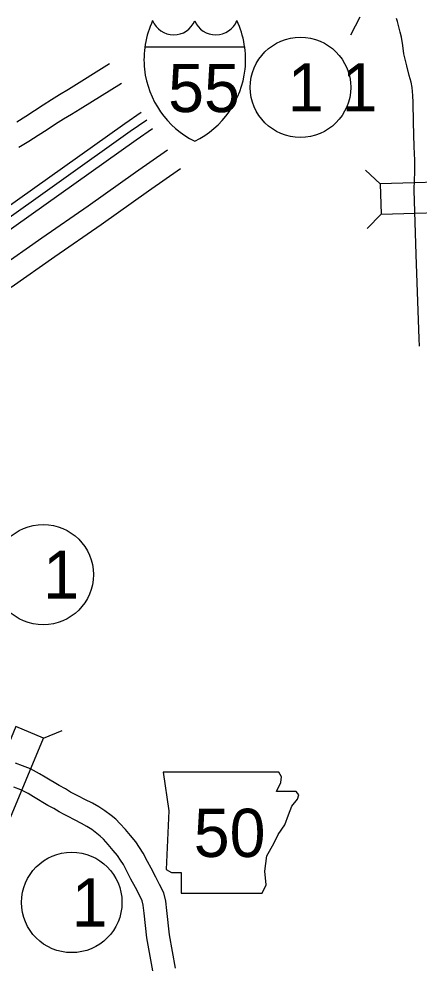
# Model space of a CAD drawing. Extents: x -939622 to -934222, y 1383701 to 1385301.
# Drawn here: x -935651.44 to -935635.67, y 1384324.11 to 1384361.54 of the extents above; entities that cross this region are included whole.
import ezdxf

# ---------------------------------------------------------------- set-up
doc = ezdxf.new("R2010")
doc.units = 0
for name, color, linetype in [('10', 7, 'Continuous'), ('15', 7, 'Continuous'), ('19', 7, 'Continuous'), ('20', 7, 'Continuous'), ('23', 7, 'Continuous'), ('Level 10', 7, 'Continuous'), ('Level 20', 7, 'Continuous'), ('Level 21', 7, 'Continuous'), ('Level 27', 7, 'Continuous')]:
    doc.layers.add(name, color=color, linetype=linetype)

msp = doc.modelspace()

# ---------------------------------------------------------------- linework, layer by layer
at = {"layer": '10'}
for points in [[(-935647.872, 1384359.766), (-935649.492, 1384358.756), (-935649.84, 1384358.55), (-935650.165, 1384358.35), (-935650.486, 1384358.147), (-935650.826, 1384357.924), (-935651.171, 1384357.698), (-935651.527, 1384357.474)], [(-935647.396, 1384359.002), (-935649.025, 1384357.986), (-935649.376, 1384357.779), (-935649.688, 1384357.587), (-935649.999, 1384357.39), (-935650.332, 1384357.172), (-935650.685, 1384356.94), (-935651.057, 1384356.706), (-935651.443, 1384356.477)]]:
    msp.add_lwpolyline(points, dxfattribs=at)
at = {"layer": '15'}
for points in [[(-935652.268, 1384351.702), (-935650.541, 1384352.909), (-935648.72, 1384354.168), (-935646.849, 1384355.499), (-935645.582, 1384356.378)], [(-935651.752, 1384350.964), (-935650.027, 1384352.17), (-935648.203, 1384353.431), (-935646.331, 1384354.762), (-935645.069, 1384355.639)]]:
    msp.add_lwpolyline(points, dxfattribs=at)
at = {"layer": '19'}
for points in [[(-935656.682, 1384350.779), (-935652.696, 1384353.563), (-935647.271, 1384357.424), (-935646.62, 1384357.869)], [(-935656.471, 1384350.47), (-935652.48, 1384353.257), (-935647.056, 1384357.116), (-935646.408, 1384357.56)], [(-935654.55, 1384351.308), (-935652.242, 1384352.92), (-935646.82, 1384356.778), (-935646.175, 1384357.219)]]:
    msp.add_lwpolyline(points, dxfattribs=at)
at = {"layer": '20'}
for centre in [(-935640.347, 1384358.844), (-935650.486, 1384339.625)]:
    msp.add_circle(centre, 1.98, dxfattribs=at)
at = {"layer": '23'}
msp.add_line((-935646.479, 1384360.441), (-935642.546, 1384360.441), dxfattribs=at)
for centre, radius, start, end in [((-935642.824, 1384359.929), 3.69, 155.2204, 185.7928), ((-935645.342, 1384361.814), 0.899, 202.1459, 337.3414), ((-935643.683, 1384361.814), 0.899, 202.6586, 337.8541), ((-935646.201, 1384359.929), 3.69, 354.2072, 24.7796), ((-935642.892, 1384359.96), 3.626, 186.3923, 243.4571), ((-935646.133, 1384359.96), 3.626, 296.5429, 353.6077)]:
    msp.add_arc(centre, radius, start, end, dxfattribs=at)
at = {"layer": 'Level 10'}
for points in [[(-935635.652, 1384348.639), (-935635.675, 1384348.924), (-935635.791, 1384352.258), (-935635.865, 1384354.787), (-935635.867, 1384354.922), (-935635.859, 1384355.085), (-935635.837, 1384355.598), (-935635.84, 1384355.979), (-935635.867, 1384356.495), (-935635.893, 1384357.475), (-935635.907, 1384358.241), (-935635.916, 1384358.518), (-935635.939, 1384358.842), (-935635.984, 1384359.047), (-935636.061, 1384359.312), (-935636.152, 1384359.691), (-935636.275, 1384360.17), (-935636.318, 1384360.501), (-935636.37, 1384360.826), (-935636.416, 1384361.021), (-935636.524, 1384361.437), (-935636.558, 1384361.554)], [(-935645.273, 1384324.101), (-935645.515, 1384325.424), (-935645.608, 1384326.375), (-935645.659, 1384326.747), (-935645.734, 1384327.07), (-935645.905, 1384327.406), (-935646.046, 1384327.695), (-935646.235, 1384328.043), (-935646.379, 1384328.31), (-935646.541, 1384328.638), (-935646.689, 1384328.866), (-935646.84, 1384329.089), (-935647.044, 1384329.331), (-935647.245, 1384329.569), (-935647.463, 1384329.808), (-935647.63, 1384329.978), (-935647.814, 1384330.126), (-935648.059, 1384330.31), (-935648.296, 1384330.46), (-935648.547, 1384330.605), (-935648.845, 1384330.756), (-935649.099, 1384330.89), (-935649.25, 1384330.963), (-935649.407, 1384331.045), (-935649.613, 1384331.173), (-935649.852, 1384331.304), (-935650.411, 1384331.635), (-935650.637, 1384331.77), (-935650.993, 1384331.96), (-935651.306, 1384332.081), (-935651.575, 1384332.193)], [(-935646.17, 1384324.002), (-935646.407, 1384325.298), (-935646.503, 1384326.271), (-935646.545, 1384326.584), (-935646.586, 1384326.76), (-935646.71, 1384327.003), (-935646.846, 1384327.282), (-935647.027, 1384327.615), (-935647.178, 1384327.897), (-935647.324, 1384328.192), (-935647.44, 1384328.369), (-935647.558, 1384328.545), (-935647.732, 1384328.75), (-935647.921, 1384328.976), (-935648.116, 1384329.188), (-935648.235, 1384329.31), (-935648.367, 1384329.416), (-935648.57, 1384329.568), (-935648.762, 1384329.69), (-935648.976, 1384329.814), (-935649.258, 1384329.956), (-935649.505, 1384330.086), (-935649.656, 1384330.159), (-935649.855, 1384330.264), (-935650.066, 1384330.395), (-935650.298, 1384330.522), (-935650.87, 1384330.861), (-935651.079, 1384330.986), (-935651.369, 1384331.141), (-935651.641, 1384331.246)]]:
    msp.add_lwpolyline(points, dxfattribs=at)
at = {"layer": 'Level 20'}
for p, q in [((-935638.01, 1384361.607), (-935638.37, 1384360.902)), ((-935637.205, 1384355.035), (-935637.781, 1384355.578)), ((-935637.17, 1384353.847), (-935637.713, 1384353.271)), ((-935650.474, 1384333.178), (-935649.742, 1384333.481))]:
    msp.add_line(p, q, dxfattribs=at)
for points in [[(-935633.642, 1384355.139), (-935637.205, 1384355.035), (-935637.17, 1384353.847), (-935633.607, 1384353.952)], [(-935651.571, 1384333.634), (-935652.938, 1384330.342), (-935651.841, 1384329.887), (-935650.474, 1384333.178)]]:
    msp.add_lwpolyline(points, close=True, dxfattribs=at)
at = {"layer": 'Level 21'}
msp.add_lwpolyline([(-935645.763, 1384331.831), (-935645.534, 1384330.308), (-935645.636, 1384327.999), (-935645.433, 1384327.872), (-935645.052, 1384327.872), (-935645.052, 1384327.06), (-935641.855, 1384327.06), (-935641.702, 1384327.39), (-935641.753, 1384327.923), (-935641.677, 1384328.532), (-935641.398, 1384329.014), (-935641.22, 1384329.369), (-935640.966, 1384329.75), (-935640.814, 1384330.156), (-935640.687, 1384330.486), (-935640.459, 1384330.765), (-935640.408, 1384330.943), (-935640.51, 1384331.069), (-935641.296, 1384331.069), (-935641.119, 1384331.425), (-935641.093, 1384331.653), (-935641.199, 1384331.829)], close=True, dxfattribs=at)
at = {"layer": 'Level 27'}
msp.add_circle((-935649.362, 1384326.696), 1.98, dxfattribs=at)

# ---------------------------------------------------------------- texts
at = {"layer": '20'}
for s, height, p in [('1 1', 1.9008, (-935640.843, 1384357.894)), ('1', 1.901, (-935650.486, 1384338.675))]:
    msp.add_text(s, height=height, dxfattribs=at).set_placement(p)
at = {"layer": '23'}
msp.add_text('55', height=1.9008, dxfattribs=at).set_placement((-935645.563, 1384357.869))
at = {"layer": 'Level 21'}
msp.add_text('50', height=1.9008, dxfattribs=at).set_placement((-935644.553, 1384328.489))
at = {"layer": 'Level 27'}
msp.add_text('1', height=1.901, dxfattribs=at).set_placement((-935649.362, 1384325.745))

doc.saveas('drawing.dxf')
